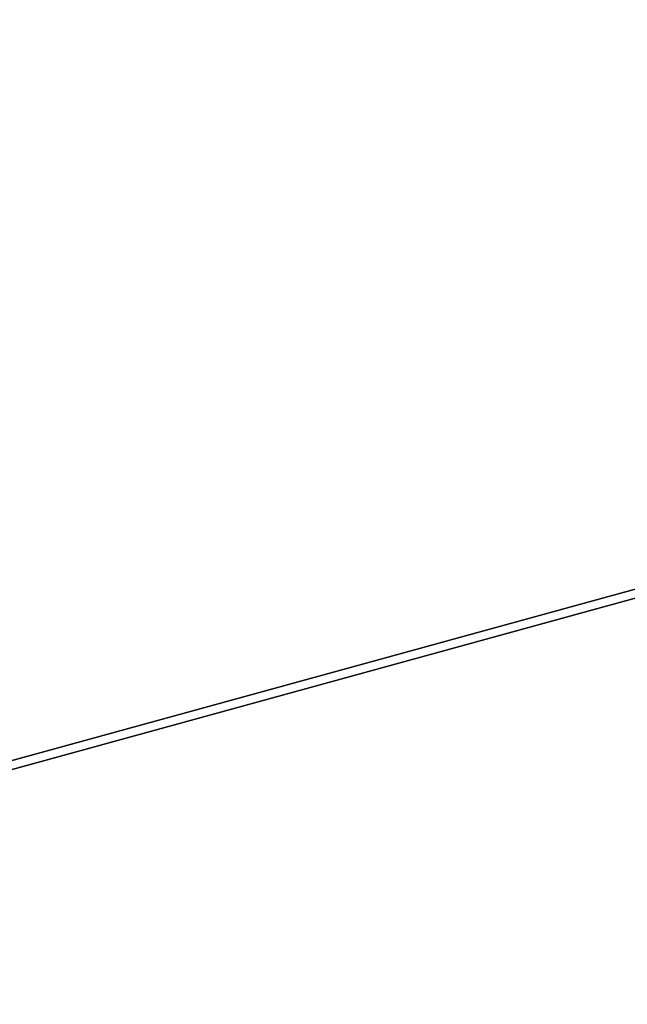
# Model space of a CAD drawing. Extents: x 0 to 48.8, y 0 to 26.9.
# Tile 445 of 656: x 26.2768 to 26.3165, y 2.7792 to 2.8437. Entities that reach past the tile are written whole.
import ezdxf

# ---------------------------------------------------------------- set-up
doc = ezdxf.new("R2010")
doc.units = 0
doc.header["$MEASUREMENT"] = 0
doc.layers.get('0').update_dxf_attribs({"linetype": 'CONTINUOUS'})
for name, color, linetype in [('DOOR_FACE_RT', 251, 'CONTINUOUS'), ('DRAWER_LOWER_FACE_1', 251, 'CONTINUOUS'), ('DRAWER_UPPER_FACE_1', 251, 'CONTINUOUS')]:
    doc.layers.add(name, color=color, linetype=linetype)

# ---------------------------------------------------------------- blocks, each defined once
blk = doc.blocks.new('T48IT100NP_TRADECAD_DXF')
at = {"layer": 'DOOR_FACE_RT', "color": 251}
mesh = blk.add_polyface(dxfattribs=at)
corners = [(26.8288, 2.9472, 83.8789), (24.5037, 2.3076, 83.8789), (24.5037, 2.9472, 83.8789), (26.8288, 2.3076, 83.8789)]
mesh.append_faces([[corners[k] for k in face] for face in [(0, 1, 2), (1, 0, 3)]], dxfattribs={"vtx0": -1, "color": 251})
mesh = blk.add_polyface(dxfattribs=at)
corners = [(26.8288, 2.3076, 34.4848), (24.5037, 2.9472, 34.4848), (24.5037, 2.3076, 34.4848), (26.8288, 2.9472, 34.4848)]
mesh.append_faces([[corners[k] for k in face] for face in [(0, 1, 2), (1, 0, 3)]], dxfattribs={"vtx0": -1, "color": 251})
at = {"layer": 'DRAWER_LOWER_FACE_1', "color": 251}
mesh = blk.add_polyface(dxfattribs=at)
corners = [(26.8298, 2.9468, 23.7616), (24.5047, 2.3076, 23.7616), (24.5047, 2.9468, 23.7616), (26.8298, 2.3076, 23.7616)]
mesh.append_faces([[corners[k] for k in face] for face in [(0, 1, 2), (1, 0, 3)]], dxfattribs={"vtx0": -1, "color": 251})
mesh = blk.add_polyface(dxfattribs=at)
corners = [(26.8298, 2.3076, 4.0094), (24.5047, 2.9468, 4.0094), (24.5047, 2.3076, 4.0094), (26.8298, 2.9468, 4.0094)]
mesh.append_faces([[corners[k] for k in face] for face in [(0, 1, 2), (1, 0, 3)]], dxfattribs={"vtx0": -1, "color": 251})
at = {"layer": 'DRAWER_UPPER_FACE_1', "color": 251}
mesh = blk.add_polyface(dxfattribs=at)
corners = [(26.8298, 2.9468, 34.351), (24.5047, 2.3076, 34.351), (24.5047, 2.9468, 34.351), (26.8298, 2.3076, 34.351)]
mesh.append_faces([[corners[k] for k in face] for face in [(0, 1, 2), (1, 0, 3)]], dxfattribs={"vtx0": -1, "color": 251})
mesh = blk.add_polyface(dxfattribs=at)
corners = [(26.8298, 2.3076, 23.9104), (24.5047, 2.9468, 23.9104), (24.5047, 2.3076, 23.9104), (26.8298, 2.9468, 23.9104)]
mesh.append_faces([[corners[k] for k in face] for face in [(0, 1, 2), (1, 0, 3)]], dxfattribs={"vtx0": -1, "color": 251})

msp = doc.modelspace()

# ---------------------------------------------------------------- block references
at = {"color": 0}
msp.add_blockref('T48IT100NP_TRADECAD_DXF', (0, 0), dxfattribs=at)

doc.saveas('drawing.dxf')
